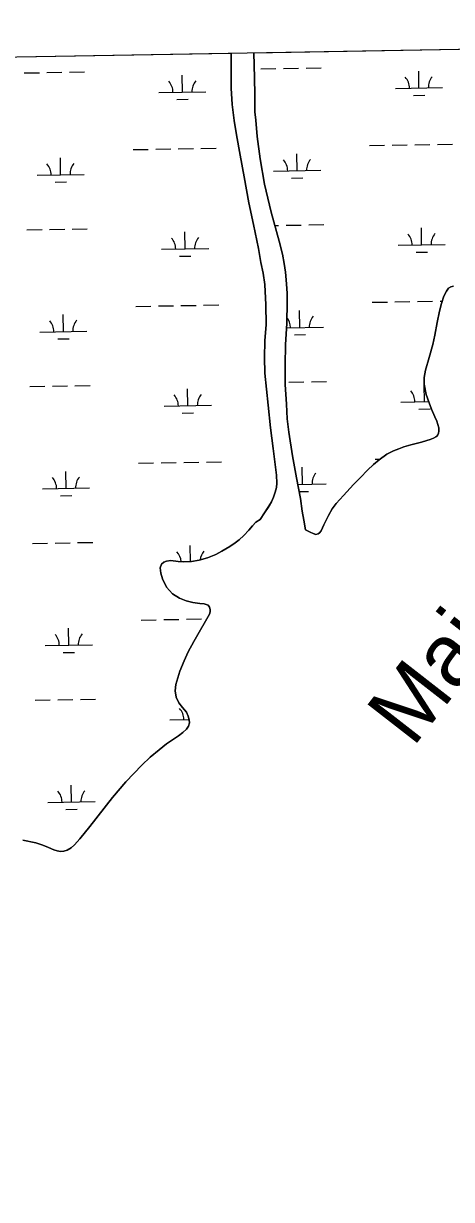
# Model space of a CAD drawing. Extents: x 3892998 to 3931244, y 278583 to 304547.
# Drawn here: x 3921530 to 3922438, y 300197 to 302691 of the extents above; entities that cross this region are included whole.
import ezdxf

# ---------------------------------------------------------------- set-up
doc = ezdxf.new("R2010")
doc.units = 0
for name, color, linetype in [('V-GRID-FRAM', 7, 'Continuous'), ('V-RIVR-IDEN', 7, 'Continuous'), ('V-TOPO-SHOR', 7, 'Continuous'), ('V-WETL-SWMP', 7, 'Continuous')]:
    doc.layers.add(name, color=color, linetype=linetype)

msp = doc.modelspace()

# ---------------------------------------------------------------- linework, layer by layer
at = {"layer": 'V-GRID-FRAM'}
msp.add_lwpolyline([(3896958.4, 302195.2), (3928823.6, 302746.7), (3929146.3, 284567.1), (3897265.1, 284015.2), (3896958.4, 302195.2)], dxfattribs=at)
at = {"layer": 'V-TOPO-SHOR'}
for points in [[(3922032.1, 301639.3), (3922041.3, 301653), (3922048.8, 301664.9), (3922055.9, 301676.4), (3922060.2, 301686.6), (3922063.4, 301696.7), (3922066.2, 301707), (3922066.8, 301716.4), (3922066.6, 301732.7), (3922063.5, 301756), (3922059.3, 301789.4), (3922053.9, 301833.2), (3922048.5, 301881.4), (3922041.6, 301949.4), (3922041.3, 301982.8), (3922042, 302018.2), (3922044.4, 302052.6), (3922043.9, 302094.4), (3922041.7, 302137.8), (3922037.9, 302161.2), (3922033.3, 302184.4), (3922028, 302213.9), (3922017.6, 302264.5), (3922007.8, 302311), (3921997.8, 302365.6), (3921989.1, 302411.7), (3921981.6, 302455.3), (3921976.9, 302485.1), (3921972.5, 302519.5), (3921970.6, 302553.8), (3921970.2, 302589.7), (3921970, 302628.1)], [(3922018.6, 302628.9), (3922019.5, 302575.8), (3922020.4, 302539.9), (3922020.5, 302504), (3922022.3, 302486.1), (3922025.5, 302451.6), (3922031.8, 302404.4), (3922041.1, 302350.6), (3922055.1, 302291.2), (3922072.2, 302229.4), (3922079.1, 302201.9), (3922082.7, 302181.8), (3922085.3, 302163.7), (3922087.8, 302138.8), (3922089.1, 302118.1), (3922089.2, 302099.8), (3922088.1, 302055.2), (3922085.7, 302009.4), (3922084.5, 301967.2), (3922084.5, 301925.7), (3922087.4, 301883.9), (3922089.1, 301852.6), (3922092.7, 301824.4), (3922100.3, 301774.4), (3922108.6, 301727.3), (3922117.3, 301683.6), (3922121.1, 301656.7), (3922124.3, 301637.3), (3922128.3, 301617.4)], [(3922128.3, 301617.4), (3922138.1, 301612.3), (3922144, 301609.3), (3922150, 301607.5), (3922155, 301608.6), (3922157.9, 301610.5), (3922161.3, 301615.1), (3922166.9, 301628), (3922176.5, 301647.6), (3922184.5, 301661.7), (3922193, 301673.2), (3922208.4, 301689.8), (3922229.9, 301713.6), (3922244.5, 301728.3), (3922259.2, 301743.6), (3922272.1, 301755.6), (3922284.4, 301765.6), (3922300.2, 301777.3), (3922314.4, 301784.7), (3922325.9, 301789.1), (3922336.9, 301792.8), (3922351.3, 301797.1), (3922363.1, 301800.3), (3922374.1, 301803.1), (3922385.1, 301806.4), (3922392.6, 301808.7), (3922399.4, 301811.2), (3922404.6, 301814.4), (3922406.7, 301816), (3922408.8, 301818.9), (3922410.4, 301822.4), (3922411.1, 301826.6), (3922410.6, 301833.2), (3922409, 301840.2), (3922406.3, 301847.8), (3922402.6, 301856.5), (3922395.6, 301872.9), (3922390.5, 301886.8), (3922384, 301904.1), (3922379.9, 301925.9), (3922379.9, 301940), (3922382.4, 301955.6), (3922390.3, 301982.3), (3922398.1, 302009.9), (3922402.7, 302030), (3922407.6, 302057.2), (3922412.6, 302080.7), (3922416.6, 302097.5), (3922421.7, 302112.7), (3922427, 302123.5), (3922431.6, 302129.6), (3922436, 302132.9), (3922441.8, 302134.3)], [(3921918.9, 301428.1), (3921924.6, 301438.4), (3921926, 301443), (3921925.8, 301448), (3921924.6, 301453.2), (3921921.1, 301457.3), (3921912.7, 301459.9), (3921903.9, 301461.1), (3921888.9, 301463.2), (3921875.1, 301466.3), (3921860.6, 301472), (3921846, 301481.4), (3921833.1, 301495.7), (3921824.3, 301513.2), (3921821, 301524.9), (3921819.8, 301536.3), (3921822.6, 301544), (3921827.2, 301548.5), (3921833, 301550.9), (3921842.1, 301552.1), (3921857.7, 301550.1), (3921869.9, 301548.9), (3921886.1, 301550), (3921902.2, 301552.9), (3921920.2, 301557.9), (3921938, 301565), (3921950.3, 301571.9), (3921967.5, 301581.9), (3921978.5, 301589.2), (3921987.5, 301595.7), (3921997.4, 301605), (3922008, 301616.3), (3922015.3, 301625.6), (3922022.5, 301633.1), (3922032.1, 301639.3)], [(3921637.9, 300948.8), (3921649, 300961.3), (3921670.5, 300987.6), (3921718.7, 301049.3), (3921746.6, 301082.7), (3921763.7, 301100.3), (3921780.4, 301118.1), (3921798.5, 301134.6), (3921817.6, 301150.5), (3921833.2, 301162.8), (3921845.7, 301171.9), (3921858.6, 301180.4), (3921867.4, 301187.2), (3921875.3, 301194.6), (3921879.5, 301200.8), (3921881.6, 301207.8), (3921881.4, 301214.3), (3921879.3, 301222), (3921875.2, 301230), (3921867, 301240.1), (3921859.2, 301249.8), (3921853.8, 301262.2), (3921851.4, 301275.3), (3921852.7, 301288.8), (3921861.6, 301317.6), (3921870.4, 301339), (3921879.2, 301358.2), (3921890.9, 301380), (3921899.8, 301394.9), (3921918.9, 301428.1)], [(3921528, 300959.1), (3921555.8, 300953.1), (3921570.7, 300948), (3921583, 300943.1), (3921594, 300938.5), (3921601.3, 300936), (3921608.1, 300934.9), (3921615.2, 300935.4), (3921622.3, 300937.8), (3921630.7, 300942.3), (3921637.9, 300948.8)]]:
    msp.add_lwpolyline(points, dxfattribs=at)
at = {"layer": 'V-WETL-SWMP'}
for p, q in [((3922018.6, 302628.9), (3922789.1, 302642.3)), ((3919527.3, 302585.8), (3921970, 302628.1)), ((3921970, 302628.1), (3921970.2, 302589.7)), ((3922019.5, 302575.8), (3922018.6, 302628.9)), ((3921531.3, 302586.2), (3921563.3, 302586.7)), ((3921579.2, 302587), (3921611.2, 302587.6)), ((3921627.2, 302587.8), (3921659.2, 302588.4)), ((3921970.2, 302589.7), (3921970.6, 302553.8)), ((3922033.1, 302594.9), (3922065.1, 302595.4)), ((3922081.1, 302595.7), (3922113.1, 302596.2)), ((3922129.1, 302596.5), (3922161.1, 302597.1)), ((3922368.7, 302554.2), (3922368.1, 302590.2)), ((3921866.9, 302545.6), (3921866.2, 302581.5)), ((3922020.4, 302539.9), (3922019.5, 302575.8)), ((3921816.9, 302544.7), (3921916.8, 302546.4)), ((3921970.6, 302553.8), (3921972.5, 302519.5)), ((3922020.5, 302504), (3922020.4, 302539.9)), ((3922318.7, 302553.4), (3922418.7, 302555.1)), ((3922357, 302538.6), (3922381, 302539)), ((3921855.1, 302529.9), (3921879.1, 302530.3)), ((3921972.5, 302519.5), (3921976.9, 302485.1)), ((3921976.9, 302485.1), (3921981.6, 302455.3)), ((3922022.3, 302486.1), (3922020.5, 302504)), ((3922025.5, 302451.6), (3922022.3, 302486.1)), ((3921981.6, 302455.3), (3921989.1, 302411.7)), ((3922031.8, 302404.4), (3922025.5, 302451.6)), ((3922359.9, 302434), (3922391.9, 302434.6)), ((3922407.9, 302434.8), (3922439.9, 302435.4)), ((3921762.1, 302423.6), (3921794.1, 302424.2)), ((3921810.1, 302424.5), (3921842.1, 302425)), ((3921858.1, 302425.3), (3921890.1, 302425.9)), ((3921906.1, 302426.1), (3921938.1, 302426.7)), ((3921989.1, 302411.7), (3921997.8, 302365.6)), ((3922110.2, 302378.9), (3922109.6, 302414.9)), ((3922263.9, 302432.3), (3922295.9, 302432.9)), ((3922311.9, 302433.2), (3922343.9, 302433.7)), ((3921608.4, 302370.2), (3921607.8, 302406.2)), ((3922041.1, 302350.6), (3922031.8, 302404.4)), ((3921558.4, 302369.4), (3921658.4, 302371.1)), ((3921997.8, 302365.6), (3922007.8, 302311)), ((3922060.3, 302378.1), (3922160.2, 302379.8)), ((3922098.5, 302363.3), (3922122.5, 302363.7)), ((3921596.7, 302354.6), (3921620.7, 302355)), ((3922055.1, 302291.2), (3922041.1, 302350.6)), ((3922007.8, 302311), (3922017.6, 302264.5)), ((3922072.2, 302229.4), (3922055.1, 302291.2)), ((3922017.6, 302264.5), (3922028, 302213.9)), ((3922063, 302262.7), (3922070.8, 302262.8)), ((3922086.8, 302263.1), (3922118.8, 302263.6)), ((3922134.8, 302263.9), (3922166.8, 302264.5)), ((3921537, 302253.6), (3921569, 302254.1)), ((3921585, 302254.4), (3921617, 302254.9)), ((3921633, 302255.2), (3921665, 302255.8)), ((3921872.6, 302212.9), (3921872, 302248.9)), ((3922374.4, 302221.6), (3922373.8, 302257.6)), ((3921822.6, 302212.1), (3921922.6, 302213.8)), ((3922028, 302213.9), (3922033.3, 302184.4)), ((3922079.1, 302201.9), (3922072.2, 302229.4)), ((3922324.5, 302220.7), (3922424.4, 302222.5)), ((3921860.9, 302197.3), (3921884.9, 302197.7)), ((3922082.7, 302181.8), (3922079.1, 302201.9)), ((3922362.7, 302206), (3922386.7, 302206.4)), ((3922033.3, 302184.4), (3922037.9, 302161.2)), ((3922037.9, 302161.2), (3922041.7, 302137.8)), ((3922085.3, 302163.7), (3922082.7, 302181.8)), ((3922087.8, 302138.8), (3922085.3, 302163.7)), ((3922041.7, 302137.8), (3922043.9, 302094.4)), ((3922089.1, 302118.1), (3922087.8, 302138.8)), ((3922089.2, 302099.8), (3922089.1, 302118.1)), ((3922421.7, 302112.7), (3922416.6, 302097.5)), ((3922427, 302123.5), (3922421.7, 302112.7)), ((3922431.6, 302129.6), (3922427, 302123.5)), ((3922436, 302132.9), (3922431.6, 302129.6)), ((3922441.8, 302134.3), (3922436, 302132.9)), ((3921767.9, 302091), (3921799.9, 302091.6)), ((3921815.9, 302091.9), (3921847.9, 302092.4)), ((3921863.8, 302092.7), (3921895.8, 302093.2)), ((3921911.8, 302093.5), (3921943.8, 302094.1)), ((3922043.9, 302094.4), (3922044.4, 302052.6)), ((3922088.1, 302055.2), (3922089.2, 302099.8)), ((3922269.7, 302099.7), (3922301.7, 302100.3)), ((3922317.7, 302100.5), (3922349.7, 302101.1)), ((3922365.7, 302101.4), (3922397.7, 302101.9)), ((3922416.6, 302097.5), (3922412.6, 302080.7)), ((3922413.7, 302102.2), (3922418.2, 302102.3)), ((3921614.2, 302037.6), (3921613.5, 302073.6)), ((3922116, 302046.3), (3922115.4, 302082.3)), ((3922412.6, 302080.7), (3922407.6, 302057.2)), ((3921564.2, 302036.7), (3921664.2, 302038.5)), ((3922044.4, 302052.6), (3922042, 302018.2)), ((3922085.7, 302009.4), (3922088.1, 302055.2)), ((3922087.6, 302045.8), (3922166, 302047.2)), ((3922407.6, 302057.2), (3922402.7, 302030)), ((3921602.4, 302022), (3921626.4, 302022.4)), ((3922042, 302018.2), (3922041.3, 301982.8)), ((3922104.3, 302030.7), (3922128.3, 302031.1)), ((3922402.7, 302030), (3922398.1, 302009.9)), ((3922084.5, 301967.2), (3922085.7, 302009.4)), ((3922398.1, 302009.9), (3922390.3, 301982.3)), ((3922041.3, 301982.8), (3922041.6, 301949.4)), ((3922084.5, 301925.7), (3922084.5, 301967.2)), ((3922390.3, 301982.3), (3922382.4, 301955.6)), ((3922041.6, 301949.4), (3922048.5, 301881.4)), ((3922382.4, 301955.6), (3922379.9, 301940)), ((3922379.9, 301940), (3922379.9, 301925.9)), ((3921542.8, 301920.9), (3921574.8, 301921.5)), ((3921590.8, 301921.8), (3921622.8, 301922.3)), ((3921638.8, 301922.6), (3921670.8, 301923.1)), ((3921878.4, 301880.3), (3921877.7, 301916.3)), ((3922087.4, 301883.9), (3922084.5, 301925.7)), ((3922092.6, 301930.4), (3922124.6, 301931)), ((3922140.6, 301931.3), (3922172.6, 301931.8)), ((3922380.2, 301889), (3922379.6, 301925)), ((3922379.9, 301925.9), (3922384, 301904.1)), ((3922330.2, 301888.1), (3922389.6, 301889.1)), ((3922384, 301904.1), (3922390.5, 301886.8)), ((3922390.5, 301886.8), (3922395.6, 301872.9)), ((3921828.4, 301879.4), (3921928.4, 301881.2)), ((3921866.6, 301864.7), (3921890.6, 301865.1)), ((3922048.5, 301881.4), (3922053.9, 301833.2)), ((3922089.1, 301852.6), (3922087.4, 301883.9)), ((3922368.5, 301873.4), (3922392.5, 301873.8)), ((3922395.6, 301872.9), (3922402.6, 301856.5)), ((3922092.7, 301824.4), (3922089.1, 301852.6)), ((3922402.6, 301856.5), (3922406.3, 301847.8)), ((3922406.3, 301847.8), (3922409, 301840.2)), ((3922409, 301840.2), (3922410.6, 301833.2)), ((3922053.9, 301833.2), (3922059.3, 301789.4)), ((3922100.3, 301774.4), (3922092.7, 301824.4)), ((3922399.4, 301811.2), (3922392.6, 301808.7)), ((3922404.6, 301814.4), (3922399.4, 301811.2)), ((3922406.7, 301816), (3922404.6, 301814.4)), ((3922408.8, 301818.9), (3922406.7, 301816)), ((3922410.4, 301822.4), (3922408.8, 301818.9)), ((3922411.1, 301826.6), (3922410.4, 301822.4)), ((3922410.6, 301833.2), (3922411.1, 301826.6)), ((3922059.3, 301789.4), (3922063.4, 301756)), ((3922325.9, 301789.1), (3922314.4, 301784.7)), ((3922336.9, 301792.8), (3922325.9, 301789.1)), ((3922351.3, 301797.1), (3922336.9, 301792.8)), ((3922363.1, 301800.3), (3922351.3, 301797.1)), ((3922374.1, 301803.1), (3922363.1, 301800.3)), ((3922385.1, 301806.4), (3922374.1, 301803.1)), ((3922392.6, 301808.7), (3922385.1, 301806.4)), ((3921869.6, 301760.1), (3921901.6, 301760.6)), ((3921917.6, 301760.9), (3921949.6, 301761.4)), ((3922108.6, 301727.3), (3922100.3, 301774.4)), ((3922284.4, 301765.6), (3922272.1, 301755.6)), ((3922275.5, 301767.1), (3922286.7, 301767.3)), ((3922300.2, 301777.3), (3922284.4, 301765.6)), ((3922314.4, 301784.7), (3922300.2, 301777.3)), ((3921619.9, 301705), (3921619.3, 301741)), ((3921773.6, 301758.4), (3921805.6, 301759)), ((3921821.6, 301759.2), (3921853.6, 301759.8)), ((3922063.4, 301756), (3922066.6, 301732.7)), ((3922121.8, 301713.7), (3922121.1, 301749.7)), ((3922259.2, 301743.6), (3922244.5, 301728.3)), ((3922272.1, 301755.6), (3922259.2, 301743.6)), ((3922066.8, 301716.4), (3922066.2, 301707)), ((3922066.6, 301732.7), (3922066.8, 301716.4)), ((3922117.3, 301683.6), (3922108.6, 301727.3)), ((3922111.3, 301713.5), (3922171.8, 301714.5)), ((3922229.9, 301713.6), (3922208.4, 301689.8)), ((3922244.5, 301728.3), (3922229.9, 301713.6)), ((3921569.9, 301704.1), (3921669.9, 301705.9)), ((3921608.2, 301689.4), (3921632.2, 301689.8)), ((3922060.2, 301686.6), (3922055.9, 301676.4)), ((3922063.4, 301696.7), (3922060.2, 301686.6)), ((3922066.2, 301707), (3922063.4, 301696.7)), ((3922114.4, 301698.1), (3922134, 301698.5)), ((3922208.4, 301689.8), (3922193, 301673.2)), ((3922048.8, 301664.8), (3922041.3, 301653)), ((3922055.9, 301676.4), (3922048.8, 301664.8)), ((3922121.1, 301656.7), (3922117.3, 301683.6)), ((3922184.5, 301661.7), (3922176.5, 301647.6)), ((3922193, 301673.2), (3922184.5, 301661.7)), ((3922032.1, 301639.3), (3922022.5, 301633.1)), ((3922041.3, 301653), (3922032.1, 301639.3)), ((3922124.3, 301637.3), (3922121.1, 301656.7)), ((3922128.3, 301617.4), (3922124.3, 301637.3)), ((3922176.5, 301647.6), (3922166.9, 301628)), ((3922008, 301616.3), (3921997.4, 301605)), ((3922015.3, 301625.6), (3922008, 301616.3)), ((3922022.5, 301633.1), (3922015.3, 301625.6)), ((3922138.1, 301612.3), (3922128.3, 301617.4)), ((3922144, 301609.3), (3922138.1, 301612.3)), ((3922161.3, 301615.1), (3922157.9, 301610.5)), ((3922166.9, 301628), (3922161.3, 301615.1)), ((3921548.5, 301588.3), (3921580.5, 301588.9)), ((3921596.5, 301589.1), (3921628.5, 301589.7)), ((3921644.5, 301590), (3921676.5, 301590.5)), ((3921978.5, 301589.2), (3921967.5, 301581.9)), ((3921987.5, 301595.7), (3921978.5, 301589.2)), ((3921997.4, 301605), (3921987.5, 301595.7)), ((3922150, 301607.5), (3922144, 301609.3)), ((3922155, 301608.6), (3922150, 301607.5)), ((3922157.9, 301610.5), (3922155, 301608.6)), ((3921884.1, 301549.9), (3921883.5, 301583.7)), ((3921938, 301565), (3921920.2, 301557.9)), ((3921950.3, 301571.9), (3921938, 301565)), ((3921967.5, 301581.9), (3921950.3, 301571.9)), ((3921822.6, 301544), (3921819.8, 301536.3)), ((3921819.8, 301536.3), (3921821, 301524.9)), ((3921827.2, 301548.5), (3921822.6, 301544)), ((3921833, 301550.9), (3921827.2, 301548.5)), ((3921842.1, 301552.1), (3921833, 301550.9)), ((3921857.7, 301550.1), (3921842.1, 301552.1)), ((3921869.9, 301548.9), (3921857.7, 301550.1)), ((3921886.1, 301550), (3921869.9, 301548.9)), ((3921902.2, 301552.9), (3921886.1, 301550)), ((3921920.2, 301557.9), (3921902.2, 301552.9)), ((3921821, 301524.9), (3921824.3, 301513.2)), ((3921824.3, 301513.2), (3921833.1, 301495.7)), ((3921833.1, 301495.7), (3921846, 301481.4)), ((3921846, 301481.4), (3921860.6, 301472)), ((3921860.6, 301472), (3921875.1, 301466.3)), ((3921875.1, 301466.3), (3921888.9, 301463.2)), ((3921888.9, 301463.2), (3921903.9, 301461.1)), ((3921903.9, 301461.1), (3921912.7, 301459.9)), ((3921912.7, 301459.9), (3921921.1, 301457.3)), ((3921924.6, 301438.4), (3921918.9, 301428.1)), ((3921921.1, 301457.3), (3921924.6, 301453.2)), ((3921924.6, 301453.2), (3921925.8, 301448)), ((3921926, 301443), (3921924.6, 301438.4)), ((3921925.8, 301448), (3921926, 301443)), ((3921779.4, 301425.8), (3921811.4, 301426.3)), ((3921827.4, 301426.6), (3921859.4, 301427.2)), ((3921875.4, 301427.4), (3921907.4, 301428)), ((3921918.9, 301428.1), (3921899.8, 301394.9)), ((3921625.7, 301372.4), (3921625.1, 301408.4)), ((3921899.8, 301394.9), (3921890.9, 301380)), ((3921575.7, 301371.5), (3921675.7, 301373.2)), ((3921890.9, 301380), (3921879.2, 301358.2)), ((3921614, 301356.7), (3921638, 301357.1)), ((3921870.4, 301339), (3921861.6, 301317.6)), ((3921879.2, 301358.2), (3921870.4, 301339)), ((3921861.6, 301317.6), (3921852.7, 301288.8)), ((3921852.7, 301288.8), (3921851.4, 301275.3)), ((3921851.4, 301275.3), (3921853.8, 301262.2)), ((3921853.8, 301262.2), (3921859.2, 301249.8)), ((3921554.3, 301255.7), (3921586.3, 301256.2)), ((3921602.3, 301256.5), (3921634.3, 301257.1)), ((3921650.3, 301257.3), (3921682.3, 301257.9)), ((3921859.2, 301249.8), (3921867, 301240.1)), ((3921867, 301240.1), (3921875.2, 301230)), ((3921839.9, 301214.2), (3921881.2, 301214.9)), ((3921875.2, 301230), (3921879.3, 301222)), ((3921879.3, 301222), (3921881.4, 301214.3)), ((3921881.4, 301214.3), (3921881.6, 301207.8)), ((3921867.4, 301187.2), (3921858.6, 301180.4)), ((3921875.3, 301194.6), (3921867.4, 301187.2)), ((3921879.5, 301200.8), (3921875.3, 301194.6)), ((3921878.2, 301199.4), (3921878.6, 301199.4)), ((3921881.6, 301207.8), (3921879.5, 301200.8)), ((3921833.2, 301162.8), (3921817.6, 301150.5)), ((3921845.7, 301171.9), (3921833.2, 301162.8)), ((3921858.6, 301180.4), (3921845.7, 301171.9)), ((3921817.6, 301150.5), (3921798.5, 301134.6)), ((3921780.4, 301118.1), (3921763.7, 301100.3)), ((3921798.5, 301134.6), (3921780.4, 301118.1)), ((3921763.7, 301100.3), (3921746.6, 301082.7)), ((3921631.4, 301039.7), (3921630.8, 301075.7)), ((3921746.6, 301082.7), (3921718.7, 301049.3)), ((3921581.5, 301038.9), (3921681.4, 301040.6)), ((3921718.7, 301049.3), (3921670.5, 300987.6)), ((3921619.7, 301024.1), (3921643.7, 301024.5)), ((3921670.5, 300987.6), (3921649, 300961.3)), ((3921555.8, 300953.1), (3921528, 300959.1)), ((3921570.7, 300948), (3921555.8, 300953.1)), ((3921583, 300943.1), (3921570.7, 300948)), ((3921594, 300938.5), (3921583, 300943.1)), ((3921601.3, 300936), (3921594, 300938.5)), ((3921622.3, 300937.8), (3921615.2, 300935.4)), ((3921630.7, 300942.3), (3921622.3, 300937.8)), ((3921637.9, 300948.8), (3921630.7, 300942.3)), ((3921649, 300961.3), (3921637.9, 300948.8)), ((3921608.1, 300934.9), (3921601.3, 300936)), ((3921615.2, 300935.4), (3921608.1, 300934.9))]:
    msp.add_line(p, q, dxfattribs=at)
for centre, start, end in [((3921811.6, 302545.1), 0.2199, 41.7635), ((3921922.1, 302547), 140.2199, 181.7635), ((3922313.4, 302553.8), 0.2199, 41.7635), ((3922423.9, 302555.7), 140.2199, 181.7635), ((3921553.2, 302369.8), 0.2199, 41.7635), ((3921663.6, 302371.7), 140.2199, 181.7635), ((3922055, 302378.4), 0.2199, 41.7635), ((3922165.5, 302380.4), 140.2199, 181.7635), ((3921817.4, 302212.4), 0.2199, 41.7635), ((3921927.8, 302214.4), 140.2199, 181.7635), ((3922319.2, 302221.1), 0.2199, 41.7635), ((3922429.7, 302223), 140.2199, 181.7635), ((3921558.9, 302037.1), 0.2199, 41.7635), ((3921669.4, 302039), 140.2199, 181.7635), ((3922060.8, 302045.8), 0.2199, 38.3487), ((3922171.2, 302047.7), 140.2199, 181.7635), ((3922325, 301888.5), 0.2199, 41.7635), ((3921823.1, 301879.8), 0.2199, 41.7635), ((3921933.6, 301881.7), 140.2199, 181.7635), ((3922177, 301715.1), 140.2199, 181.7635), ((3921564.7, 301704.5), 0.2199, 41.7635), ((3921675.2, 301706.4), 140.2199, 181.7635), ((3921828.9, 301547.2), 3.7078, 41.7635), ((3921939.4, 301549.1), 140.2199, 172.8349), ((3921570.4, 301371.9), 0.2199, 41.7635), ((3921680.9, 301373.8), 140.2199, 181.7635), ((3921834.6, 301214.6), 0.2199, 41.7635), ((3921576.2, 301039.3), 0.2199, 41.7635), ((3921686.7, 301041.2), 140.2199, 181.7635)]:
    msp.add_arc(centre, 35.2, start, end, dxfattribs=at)

# ---------------------------------------------------------------- texts
at = {"layer": 'V-RIVR-IDEN'}
msp.add_text('Main', height=133, rotation=52.125, dxfattribs=at).set_placement((3922355.8, 301153.6))

doc.saveas('drawing.dxf')
